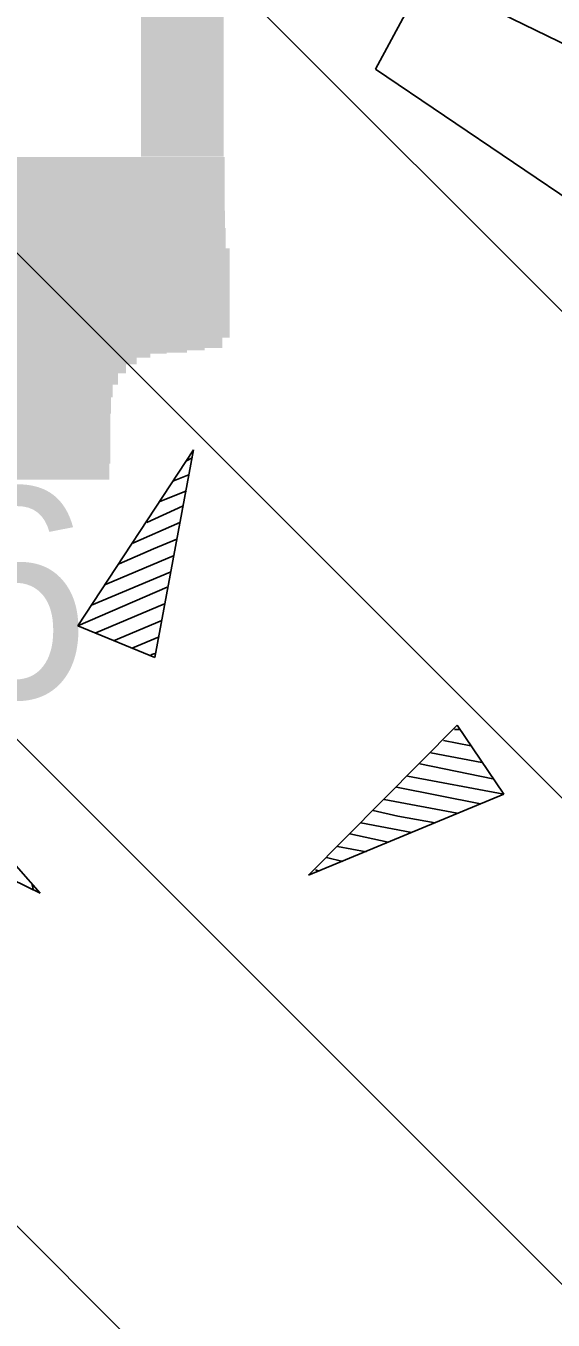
# Model space of a CAD drawing. Extents: x 544674 to 552202, y 6585829 to 6588119.
# Drawn here: x 550124.79 to 550130.92, y 6587348.03 to 6587363.08 of the extents above; entities that cross this region are included whole.
import ezdxf

# ---------------------------------------------------------------- set-up
doc = ezdxf.new("R2010")
doc.units = 0
for name, color, linetype in [('Default', 7, 'Continuous'), ('Kaevandatud ala', 7, 'Continuous'), ('KORGUS', 7, 'Continuous'), ('MOOTMPUNKT', 7, 'Continuous'), ('RELJEEF', 7, 'Continuous')]:
    doc.layers.add(name, color=color, linetype=linetype)

# ---------------------------------------------------------------- blocks, each defined once
blk = doc.blocks.new('POINT_DISPLAY')
at = {"layer": 'Default'}
blk.add_line((0, 0), (0, 0), dxfattribs=at)

msp = doc.modelspace()

# ---------------------------------------------------------------- linework, layer by layer
at = {"layer": 'Kaevandatud ala'}
for p, q in [((550092.319, 6587398.461), (550142.49, 6587348.289)), ((550089.183, 6587395.939), (550139.158, 6587345.964)), ((550086.049, 6587393.417), (550135.31, 6587344.156)), ((550083.104, 6587390.704), (550131.327, 6587342.482)), ((550145.759, 6587351.103), (550128.855, 6587362.575))]:
    msp.add_line(p, q, dxfattribs=at)
msp.add_lwpolyline([(550128.855, 6587362.575), (550142.431, 6587387.749), (550165.049, 6587414.256)], dxfattribs=at)
at = {"layer": 'RELJEEF'}
for p, q in [((550125.394, 6587356.102), (550126.738, 6587358.15)), ((550126.738, 6587358.15), (550126.29, 6587355.734)), ((550126.658, 6587358.022), (550126.722, 6587358.054)), ((550126.498, 6587357.782), (550126.69, 6587357.862)), ((550126.338, 6587357.542), (550126.658, 6587357.67)), ((550126.194, 6587357.302), (550126.61, 6587357.494)), ((550126.034, 6587357.062), (550126.578, 6587357.302)), ((550126.274, 6587356.998), (550126.546, 6587357.11)), ((550125.874, 6587356.822), (550126.274, 6587356.998)), ((550125.714, 6587356.582), (550126.514, 6587356.918)), ((550125.554, 6587356.342), (550126.466, 6587356.726)), ((550125.394, 6587356.102), (550126.434, 6587356.55)), ((550125.602, 6587356.022), (550126.402, 6587356.358)), ((550125.394, 6587356.102), (550126.29, 6587355.734)), ((550125.81, 6587355.926), (550126.37, 6587356.166)), ((550126.034, 6587355.846), (550126.338, 6587355.974)), ((550126.242, 6587355.766), (550126.29, 6587355.782)), ((550128.075, 6587353.203), (550129.803, 6587354.947)), ((550129.835, 6587354.899), (550129.771, 6587354.899)), ((550130.347, 6587354.147), (550129.803, 6587354.947)), ((550123.341, 6587354.819), (550124.957, 6587352.995)), ((550129.963, 6587354.707), (550129.643, 6587354.771)), ((550130.091, 6587354.515), (550129.499, 6587354.627)), ((550130.219, 6587354.323), (550129.371, 6587354.499)), ((550130.347, 6587354.147), (550129.227, 6587354.355)), ((550130.347, 6587354.147), (550128.075, 6587353.203)), ((550130.075, 6587354.035), (550129.099, 6587354.227)), ((550124.957, 6587352.995), (550122.749, 6587354.051)), ((550129.115, 6587353.891), (550128.827, 6587353.955)), ((550129.803, 6587353.923), (550128.955, 6587354.083)), ((550129.275, 6587353.699), (550128.683, 6587353.811)), ((550129.547, 6587353.811), (550129.115, 6587353.891)), ((550129.003, 6587353.587), (550128.555, 6587353.683)), ((550128.747, 6587353.475), (550128.411, 6587353.539)), ((550128.475, 6587353.363), (550128.283, 6587353.411)), ((550128.203, 6587353.251), (550128.155, 6587353.267)), ((550124.861, 6587353.091), (550124.877, 6587353.027))]:
    msp.add_line(p, q, dxfattribs=at)
msp.add_lwpolyline([(550149.187, 6587354.055), (550115.315, 6587370.505), (550080.77, 6587385.767)], dxfattribs=at)

# ---------------------------------------------------------------- block references
at = {"layer": 'RELJEEF', "xscale": 160, "yscale": 160}
for p in [(550125.394, 6587356.102), (550130.347, 6587354.147)]:
    msp.add_blockref('POINT_DISPLAY', p, dxfattribs=at)

# ---------------------------------------------------------------- texts
at = {"layer": 'KORGUS'}
msp.add_text('24.36', height=2.45, dxfattribs=at).set_placement((550117.346, 6587355.261))
at = {"layer": 'MOOTMPUNKT'}
for p in [(550119.76, 6587361.37), (550119.76, 6587361.37), (550120.198, 6587361.166), (550120.198, 6587361.166), (550120.022, 6587360.969), (550120.022, 6587360.969), (550120.301, 6587360.97), (550120.301, 6587360.97), (550120.201, 6587360.767), (550120.201, 6587360.767), (550122.708, 6587360.28), (550122.708, 6587360.28), (550122.708, 6587360.28), (550122.708, 6587360.28), (550119.949, 6587356.2), (550119.949, 6587356.2), (550119.949, 6587356.2), (550119.949, 6587356.2), (550119.955, 6587355.578), (550119.955, 6587355.578), (550117.994, 6587355.357), (550117.994, 6587355.357), (550118.187, 6587355.417), (550118.187, 6587355.417), (550118.383, 6587355.472), (550118.383, 6587355.472), (550119.964, 6587355.375), (550119.964, 6587355.375), (550117.815, 6587355.283), (550117.815, 6587355.283), (550119.221, 6587355.203), (550119.221, 6587355.203), (550119.411, 6587355.249), (550119.411, 6587355.249), (550117.706, 6587355.154), (550117.706, 6587355.154), (550118.623, 6587355.071), (550118.623, 6587355.071), (550118.792, 6587355.142), (550118.792, 6587355.142), (550118.998, 6587355.182), (550118.998, 6587355.182), (550120.009, 6587355.138), (550120.009, 6587355.138), (550118.464, 6587354.99), (550118.464, 6587354.99), (550119.088, 6587354.904), (550119.088, 6587354.904), (550119.278, 6587354.95), (550119.278, 6587354.95), (550119.514, 6587354.961), (550119.514, 6587354.961), (550119.718, 6587354.989), (550119.718, 6587354.989), (550119.924, 6587355.016), (550119.924, 6587355.016), (550118.236, 6587354.753), (550118.236, 6587354.753), (550118.342, 6587354.878), (550118.342, 6587354.878), (550118.927, 6587354.827), (550118.927, 6587354.827), (550118.146, 6587354.615), (550118.146, 6587354.615), (550118.712, 6587354.592), (550118.712, 6587354.592), (550118.805, 6587354.723), (550118.805, 6587354.723), (550118.111, 6587354.438), (550118.111, 6587354.438), (550118.647, 6587354.442), (550118.647, 6587354.442), (550118.089, 6587354.251), (550118.089, 6587354.251), (550118.63, 6587354.255), (550118.63, 6587354.255), (550118.064, 6587354.067), (550118.064, 6587354.067), (550118.613, 6587354.071), (550118.613, 6587354.071), (550118.096, 6587353.845), (550118.096, 6587353.845), (550118.607, 6587353.876), (550118.607, 6587353.876), (550118.623, 6587353.672), (550118.623, 6587353.672), (550118.61, 6587353.486), (550118.61, 6587353.486)]:
    msp.add_text('+', height=10, dxfattribs=at).set_placement(p)

doc.saveas('drawing.dxf')
